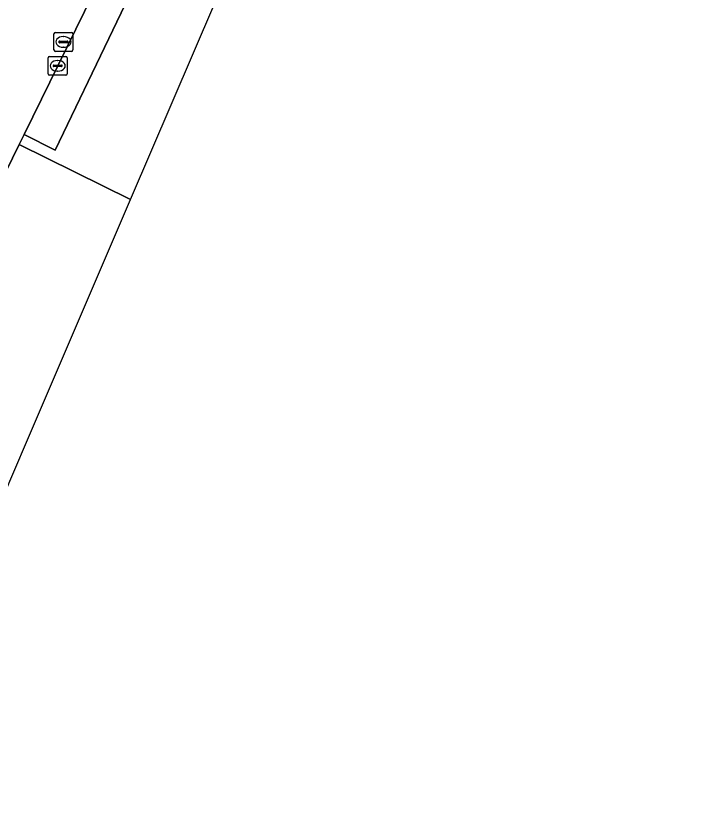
# Model space of a CAD drawing. Extents: x 160102 to 160934, y 382045 to 382923.
# Drawn here: x 160875.75 to 160911.48, y 382715.04 to 382756.55 of the extents above; entities that cross this region are included whole.
import ezdxf

# ---------------------------------------------------------------- set-up
doc = ezdxf.new("R2010")
doc.units = 0
for name, color, linetype in [('IMGEO_Brandkraan', 7, 'Continuous'), ('IMGEO_Kolk', 7, 'Continuous'), ('IMGEO_Rijbaan_lokaal_gesloten', 7, 'Continuous'), ('IMGEO_Rijbaan_lokaal_open', 7, 'Continuous'), ('IMGEO_Voetpad_open', 7, 'Continuous')]:
    doc.layers.add(name, color=color, linetype=linetype)

msp = doc.modelspace()

# ---------------------------------------------------------------- linework, layer by layer
at = {"layer": 'IMGEO_Brandkraan'}
for p, q in [((160877.776, 382754.733), (160877.776, 382755.585)), ((160877.851, 382755.659), (160878.703, 382755.659)), ((160878.777, 382755.585), (160878.777, 382754.733)), ((160878.035, 382755.153), (160878.035, 382755.165)), ((160878.473, 382755.116), (160878.075, 382755.116)), ((160878.078, 382755.202), (160878.476, 382755.202)), ((160878.264, 382755.439), (160878.289, 382755.439)), ((160878.519, 382755.165), (160878.519, 382755.153)), ((160878.703, 382754.659), (160877.851, 382754.659)), ((160878.287, 382754.879), (160878.262, 382754.879))]:
    msp.add_line(p, q, dxfattribs=at)
for points in [[(160877.776, 382754.733), (160877.776, 382755.585)], [(160877.851, 382755.659), (160878.703, 382755.659)], [(160878.777, 382755.585), (160878.777, 382754.733)], [(160878.703, 382754.659), (160877.851, 382754.659)]]:
    msp.add_lwpolyline(points, dxfattribs=at)
for centre, radius, start, end in [((160877.853, 382755.583), 0.0765, 91.552, 178.448), ((160877.853, 382755.583), 0.0765, 91.552, 178.448), ((160878.701, 382755.583), 0.0765, 1.552, 88.448), ((160878.701, 382755.583), 0.0765, 1.552, 88.448), ((160878.075, 382755.162), 0.0403, 85.8775, 175.7526), ((160878.072, 382755.152), 0.0366, 178.938, 274.7102), ((160878.476, 382755.159), 0.043, 264.8664, 352.4533), ((160878.48, 382755.164), 0.0386, 1.7309, 96.639), ((160877.853, 382754.735), 0.0765, 181.552, 268.448), ((160877.853, 382754.735), 0.0765, 181.552, 268.448), ((160878.701, 382754.735), 0.0765, 271.552, 358.448), ((160878.701, 382754.735), 0.0765, 271.552, 358.448)]:
    msp.add_arc(centre, radius, start, end, dxfattribs=at)
for centre, major_axis, ratio, start_param, end_param in [((160878.263, 382755.159), (-0.387, 0.002), 0.722429, 4.712389, 7.853982), ((160878.288, 382755.159), (-0.39, 0.002), 0.717154, 1.570796, 4.712389)]:
    msp.add_ellipse(centre, major_axis=major_axis, ratio=ratio, start_param=start_param, end_param=end_param, dxfattribs=at)
at = {"layer": 'IMGEO_Kolk'}
for p, q in [((160877.472, 382753.468), (160877.472, 382754.32)), ((160877.547, 382754.394), (160878.399, 382754.394)), ((160878.473, 382754.32), (160878.473, 382753.468)), ((160877.731, 382753.888), (160877.731, 382753.9)), ((160878.169, 382753.851), (160877.771, 382753.851)), ((160877.774, 382753.937), (160878.172, 382753.937)), ((160877.96, 382754.174), (160877.985, 382754.174)), ((160878.215, 382753.9), (160878.215, 382753.888)), ((160877.983, 382753.614), (160877.958, 382753.614)), ((160878.399, 382753.394), (160877.547, 382753.394))]:
    msp.add_line(p, q, dxfattribs=at)
for points in [[(160877.472, 382753.468), (160877.472, 382754.32)], [(160877.547, 382754.394), (160878.399, 382754.394)], [(160878.473, 382754.32), (160878.473, 382753.468)], [(160878.399, 382753.394), (160877.547, 382753.394)]]:
    msp.add_lwpolyline(points, dxfattribs=at)
for centre, radius, start, end in [((160877.549, 382754.318), 0.0765, 91.552, 178.448), ((160877.549, 382754.318), 0.0765, 91.552, 178.448), ((160878.397, 382754.318), 0.0765, 1.552, 88.448), ((160878.397, 382754.318), 0.0765, 1.552, 88.448), ((160877.771, 382753.897), 0.0403, 85.8775, 175.7526), ((160877.768, 382753.887), 0.0366, 178.938, 274.7102), ((160878.172, 382753.894), 0.043, 264.8664, 352.4533), ((160878.176, 382753.899), 0.0386, 1.7309, 96.639), ((160877.549, 382753.47), 0.0765, 181.552, 268.448), ((160877.549, 382753.47), 0.0765, 181.552, 268.448), ((160878.397, 382753.47), 0.0765, 271.552, 358.448), ((160878.397, 382753.47), 0.0765, 271.552, 358.448)]:
    msp.add_arc(centre, radius, start, end, dxfattribs=at)
for centre, major_axis, ratio, start_param, end_param in [((160877.959, 382753.894), (-0.387, 0.002), 0.722429, 4.712389, 7.853982), ((160877.984, 382753.894), (-0.39, 0.002), 0.717154, 1.570796, 4.712389)]:
    msp.add_ellipse(centre, major_axis=major_axis, ratio=ratio, start_param=start_param, end_param=end_param, dxfattribs=at)
at = {"layer": 'IMGEO_Rijbaan_lokaal_gesloten'}
msp.add_lwpolyline([(160911.478, 382831.312), (160909.834, 382827.177), (160897.018, 382796.438), (160883.479, 382765.119), (160876.197, 382750.267), (160877.844, 382749.439), (160883.947, 382762.152)], dxfattribs=at)
at = {"layer": 'IMGEO_Rijbaan_lokaal_open'}
for points in [[(160881.824, 382746.815), (160903.964, 382798.406), (160900.41, 382799.932), (160890.54, 382776.885), (160889.414, 382774.256)], [(160883.947, 382762.152), (160877.844, 382749.439), (160876.197, 382750.267), (160875.933, 382749.726), (160881.824, 382746.815)], [(160862.964, 382715.042), (160872.597, 382725.314), (160876.319, 382733.988), (160881.824, 382746.815), (160875.933, 382749.726), (160869.922, 382737.434)]]:
    msp.add_lwpolyline(points, dxfattribs=at)
at = {"layer": 'IMGEO_Voetpad_open'}
msp.add_lwpolyline([(160869.922, 382737.434), (160875.933, 382749.726), (160876.197, 382750.267), (160883.479, 382765.119), (160897.018, 382796.438), (160909.834, 382827.177), (160911.478, 382831.312)], dxfattribs=at)

doc.saveas('drawing.dxf')
